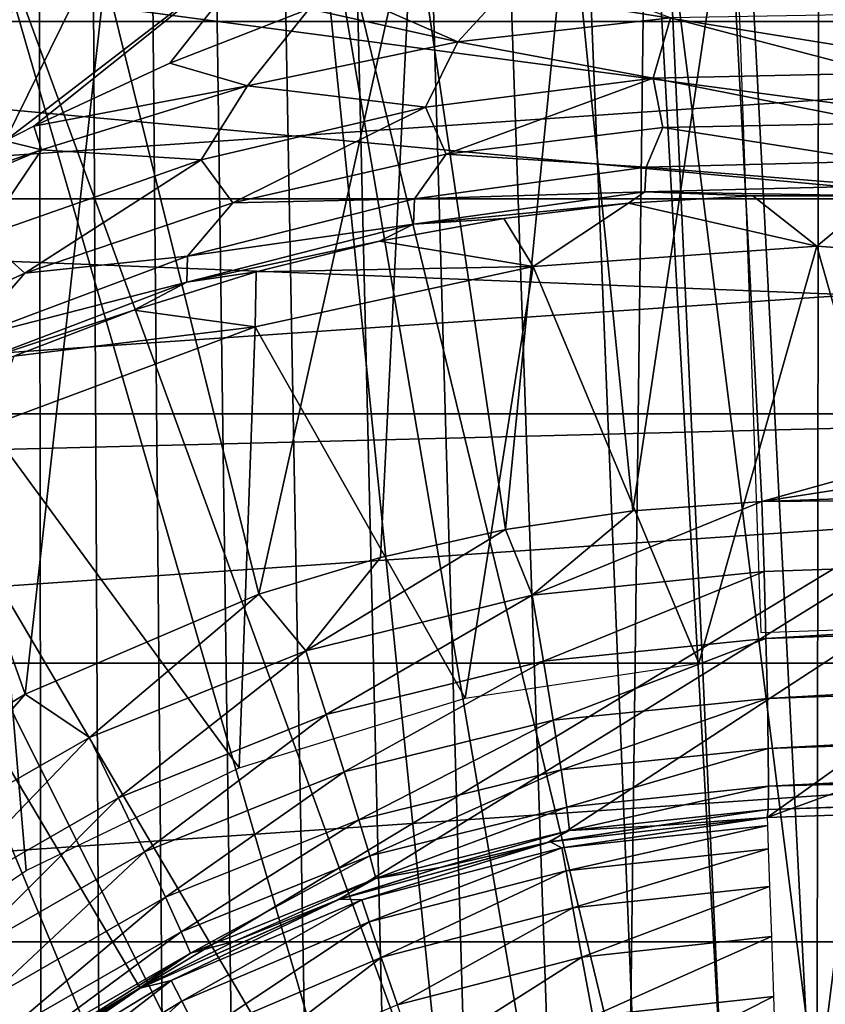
# Model space of a CAD drawing. Header units: millimetres. Extents: x -60 to 60, y -60 to 60.
# Tile 317 of 367: x 50.74 to 52.01, y 1.95 to 3.51. Entities that reach past the tile are written whole.
import ezdxf

# ---------------------------------------------------------------- set-up
doc = ezdxf.new("R2010")
doc.units = ezdxf.units.MM
doc.header["$LTSCALE"] = 81.481481
for name, color, linetype in [('142', 7, 'CONTINUOUS'), ('143', 7, 'CONTINUOUS'), ('191', 7, 'CONTINUOUS'), ('194', 7, 'CONTINUOUS'), ('209', 7, 'CONTINUOUS'), ('229', 7, 'CONTINUOUS'), ('230', 7, 'CONTINUOUS'), ('232', 7, 'CONTINUOUS'), ('236', 7, 'CONTINUOUS'), ('238', 7, 'CONTINUOUS'), ('239', 7, 'CONTINUOUS'), ('241', 7, 'CONTINUOUS'), ('242', 7, 'CONTINUOUS'), ('246', 7, 'CONTINUOUS'), ('3', 7, 'CONTINUOUS'), ('325', 7, 'CONTINUOUS'), ('331', 7, 'CONTINUOUS')]:
    doc.layers.add(name, color=color, linetype=linetype)

msp = doc.modelspace()

# ---------------------------------------------------------------- linework, layer by layer
at = {"layer": '142', "color": 7, "linetype": 'Continuous', "true_color": 0xf5f5f5}
for points in [[(52, 3.1522, 16.8), (51.5514, 3.1201, 16.8), (51.8132, 2.493, 16.8), (52, 3.1522, 16.8)], [(52.1868, 2.493, 16.8), (52, 3.1522, 16.8), (51.8132, 2.493, 16.8), (52.1868, 2.493, 16.8)], [(52.4486, 3.1201, 16.8), (52, 3.1522, 16.8), (52.1868, 2.493, 16.8), (52.4486, 3.1201, 16.8)], [(51.5514, 3.1201, 16.8), (51.1119, 3.0245, 16.8), (51.4437, 2.4373, 16.8), (51.5514, 3.1201, 16.8)], [(51.8132, 2.493, 16.8), (51.5514, 3.1201, 16.8), (51.4437, 2.4373, 16.8), (51.8132, 2.493, 16.8)], [(51.1119, 3.0245, 16.8), (50.6905, 2.8674, 16.8), (51.0866, 2.3272, 16.8), (51.1119, 3.0245, 16.8)], [(51.4437, 2.4373, 16.8), (51.1119, 3.0245, 16.8), (51.0866, 2.3272, 16.8), (51.4437, 2.4373, 16.8)], [(50.75, 2.1651, 16.8), (50.6905, 2.8674, 16.8), (50.4413, 1.9546, 16.8), (50.75, 2.1651, 16.8)], [(51.0866, 2.3272, 16.8), (50.6905, 2.8674, 16.8), (50.75, 2.1651, 16.8), (51.0866, 2.3272, 16.8)]]:
    msp.add_3dface(points, dxfattribs=at)
at = {"layer": '143', "color": 7, "linetype": 'Continuous', "true_color": 0xf5f5f5}
for points in [[(51.7021, 3.2198, 14.472), (52, 3.1522, 16.8), (51.8987, 3.2317, 14.4799), (51.7021, 3.2198, 14.472)], [(51.8987, 3.2317, 14.4799), (52, 3.1522, 16.8), (52.0962, 3.2317, 14.4826), (51.8987, 3.2317, 14.4799)], [(52, 3.1522, 16.8), (52.4486, 3.1201, 16.8), (52.0962, 3.2317, 14.4826), (52, 3.1522, 16.8)], [(51.5051, 3.1959, 14.4592), (51.5514, 3.1201, 16.8), (51.7021, 3.2198, 14.472), (51.5051, 3.1959, 14.4592)], [(51.5514, 3.1201, 16.8), (52, 3.1522, 16.8), (51.7021, 3.2198, 14.472), (51.5514, 3.1201, 16.8)], [(51.3086, 3.1598, 14.4415), (51.5514, 3.1201, 16.8), (51.5051, 3.1959, 14.4592), (51.3086, 3.1598, 14.4415)], [(51.1134, 3.1115, 14.4193), (51.5514, 3.1201, 16.8), (51.3086, 3.1598, 14.4415), (51.1134, 3.1115, 14.4193)], [(51.1119, 3.0245, 16.8), (51.5514, 3.1201, 16.8), (51.1134, 3.1115, 14.4193), (51.1119, 3.0245, 16.8)], [(50.9203, 3.0509, 14.3928), (51.1119, 3.0245, 16.8), (51.1134, 3.1115, 14.4193), (50.9203, 3.0509, 14.3928)], [(50.7301, 2.9779, 14.3621), (51.1119, 3.0245, 16.8), (50.9203, 3.0509, 14.3928), (50.7301, 2.9779, 14.3621)], [(50.6905, 2.8674, 16.8), (51.1119, 3.0245, 16.8), (50.7301, 2.9779, 14.3621), (50.6905, 2.8674, 16.8)]]:
    msp.add_3dface(points, dxfattribs=at)
at = {"layer": '191', "color": 7, "linetype": 'Continuous', "true_color": 0xf5f5f5}
for points in [[(50.4514, 3.3091, 13.8349), (50.7166, 3.3185, 13.9255), (50.895, 3.6806, 13.8349), (50.4514, 3.3091, 13.8349)], [(50.4514, 3.3091, 13.8349), (50.895, 3.6806, 13.8349), (50.5179, 3.573, 13.7128), (50.4514, 3.3091, 13.8349)], [(50.7166, 3.3185, 13.9255), (51.1318, 3.6379, 13.9255), (50.895, 3.6806, 13.8349), (50.7166, 3.3185, 13.9255)], [(50.7166, 3.3185, 13.9255), (50.7621, 3.3417, 13.9303), (51.1318, 3.6379, 13.9255), (50.7166, 3.3185, 13.9255)], [(50.7621, 3.3417, 13.9303), (50.9771, 3.4414, 13.9508), (51.1318, 3.6379, 13.9255), (50.7621, 3.3417, 13.9303)], [(50.9771, 3.4414, 13.9508), (51.1971, 3.5273, 13.9681), (51.1318, 3.6379, 13.9255), (50.9771, 3.4414, 13.9508)]]:
    msp.add_3dface(points, dxfattribs=at)
at = {"layer": '194', "color": 7, "linetype": 'Continuous', "true_color": 0xf5f5f5}
for points in [[(51.5429, 3.5958, 13.994), (51.2619, 3.5497, 13.9724), (51.4323, 3.4753, 14.0207), (51.5429, 3.5958, 13.994)], [(51.7685, 3.513, 14.0406), (51.5429, 3.5958, 13.994), (51.4323, 3.4753, 14.0207), (51.7685, 3.513, 14.0406)], [(51.2619, 3.5497, 13.9724), (51.1971, 3.5273, 13.9681), (51.4323, 3.4753, 14.0207), (51.2619, 3.5497, 13.9724)], [(51.1971, 3.5273, 13.9681), (50.9771, 3.4414, 13.9508), (51.0996, 3.4056, 13.989), (51.1971, 3.5273, 13.9681)], [(51.4323, 3.4753, 14.0207), (51.1971, 3.5273, 13.9681), (51.0996, 3.4056, 13.989), (51.4323, 3.4753, 14.0207)], [(52.102, 3.4253, 14.1046), (52.1047, 3.5187, 14.0474), (51.7685, 3.513, 14.0406), (52.102, 3.4253, 14.1046)], [(51.7685, 3.513, 14.0406), (51.4323, 3.4753, 14.0207), (51.7413, 3.4174, 14.0963), (51.7685, 3.513, 14.0406)], [(52.102, 3.4253, 14.1046), (51.7685, 3.513, 14.0406), (51.7413, 3.4174, 14.0963), (52.102, 3.4253, 14.1046)], [(51.4323, 3.4753, 14.0207), (51.0996, 3.4056, 13.989), (51.3814, 3.3718, 14.0725), (51.4323, 3.4753, 14.0207)], [(51.7413, 3.4174, 14.0963), (51.4323, 3.4753, 14.0207), (51.3814, 3.3718, 14.0725), (51.7413, 3.4174, 14.0963)], [(50.9771, 3.4414, 13.9508), (50.7621, 3.3417, 13.9303), (51.0996, 3.4056, 13.989), (50.9771, 3.4414, 13.9508)], [(52.0996, 3.3465, 14.1808), (52.102, 3.4253, 14.1046), (51.7413, 3.4174, 14.0963), (52.0996, 3.3465, 14.1808)], [(51.7413, 3.4174, 14.0963), (51.3814, 3.3718, 14.0725), (51.4139, 3.2975, 14.1505), (51.7413, 3.4174, 14.0963)], [(51.7563, 3.3394, 14.173), (51.7413, 3.4174, 14.0963), (51.4139, 3.2975, 14.1505), (51.7563, 3.3394, 14.173)], [(52.0996, 3.3465, 14.1808), (51.7413, 3.4174, 14.0963), (51.7563, 3.3394, 14.173), (52.0996, 3.3465, 14.1808)], [(51.0996, 3.4056, 13.989), (50.7621, 3.3417, 13.9303), (50.774, 3.3042, 13.9465), (51.0996, 3.4056, 13.989)], [(51.0996, 3.4056, 13.989), (50.774, 3.3042, 13.9465), (51.0267, 3.2885, 14.0346), (51.0996, 3.4056, 13.989)], [(51.3814, 3.3718, 14.0725), (51.0996, 3.4056, 13.989), (51.0267, 3.2885, 14.0346), (51.3814, 3.3718, 14.0725)], [(51.3814, 3.3718, 14.0725), (51.0267, 3.2885, 14.0346), (51.0763, 3.2206, 14.1148), (51.3814, 3.3718, 14.0725)], [(51.4139, 3.2975, 14.1505), (51.3814, 3.3718, 14.0725), (51.0763, 3.2206, 14.1148), (51.4139, 3.2975, 14.1505)], [(50.7621, 3.3417, 13.9303), (50.7166, 3.3185, 13.9255), (50.774, 3.3042, 13.9465), (50.7621, 3.3417, 13.9303)], [(51.7563, 3.3394, 14.173), (51.4139, 3.2975, 14.1505), (51.7299, 3.2769, 14.2631), (51.7563, 3.3394, 14.173)], [(52.0978, 3.2863, 14.2723), (51.7563, 3.3394, 14.173), (51.7299, 3.2769, 14.2631), (52.0978, 3.2863, 14.2723)], [(52.0978, 3.2863, 14.2723), (52.0996, 3.3465, 14.1808), (51.7563, 3.3394, 14.173), (52.0978, 3.2863, 14.2723)], [(50.7166, 3.3185, 13.9255), (50.5529, 3.2284, 13.9066), (50.774, 3.3042, 13.9465), (50.7166, 3.3185, 13.9255)], [(50.774, 3.3042, 13.9465), (50.4588, 3.1716, 13.8947), (50.6816, 3.168, 13.9844), (50.774, 3.3042, 13.9465)], [(50.5529, 3.2284, 13.9066), (50.4588, 3.1716, 13.8947), (50.774, 3.3042, 13.9465), (50.5529, 3.2284, 13.9066)], [(51.0267, 3.2885, 14.0346), (50.774, 3.3042, 13.9465), (50.6816, 3.168, 13.9844), (51.0267, 3.2885, 14.0346)], [(51.0267, 3.2885, 14.0346), (50.6816, 3.168, 13.9844), (50.7476, 3.1095, 14.0672), (51.0267, 3.2885, 14.0346)], [(51.0763, 3.2206, 14.1148), (51.0267, 3.2885, 14.0346), (50.7476, 3.1095, 14.0672), (51.0763, 3.2206, 14.1148)], [(51.4139, 3.2975, 14.1505), (51.0763, 3.2206, 14.1148), (51.3638, 3.2269, 14.2368), (51.4139, 3.2975, 14.1505)], [(51.7299, 3.2769, 14.2631), (51.4139, 3.2975, 14.1505), (51.3638, 3.2269, 14.2368), (51.7299, 3.2769, 14.2631)], [(52.0967, 3.2474, 14.3747), (52.0978, 3.2863, 14.2723), (51.7299, 3.2769, 14.2631), (52.0967, 3.2474, 14.3747)], [(51.7299, 3.2769, 14.2631), (51.3638, 3.2269, 14.2368), (51.7281, 3.2377, 14.3654), (51.7299, 3.2769, 14.2631)], [(52.0967, 3.2474, 14.3747), (51.7299, 3.2769, 14.2631), (51.7281, 3.2377, 14.3654), (52.0967, 3.2474, 14.3747)], [(51.7281, 3.2377, 14.3654), (51.3638, 3.2269, 14.2368), (51.362, 3.1868, 14.3388), (51.7281, 3.2377, 14.3654)], [(51.7021, 3.2198, 14.472), (51.7281, 3.2377, 14.3654), (51.362, 3.1868, 14.3388), (51.7021, 3.2198, 14.472)], [(51.7021, 3.2198, 14.472), (51.8987, 3.2317, 14.4799), (51.7281, 3.2377, 14.3654), (51.7021, 3.2198, 14.472)], [(52.0962, 3.2317, 14.4826), (52.0967, 3.2474, 14.3747), (51.7281, 3.2377, 14.3654), (52.0962, 3.2317, 14.4826)], [(51.8987, 3.2317, 14.4799), (52.0962, 3.2317, 14.4826), (51.7281, 3.2377, 14.3654), (51.8987, 3.2317, 14.4799)], [(51.3638, 3.2269, 14.2368), (51.0047, 3.1363, 14.1952), (51.362, 3.1868, 14.3388), (51.3638, 3.2269, 14.2368)], [(51.3638, 3.2269, 14.2368), (51.0763, 3.2206, 14.1148), (51.0047, 3.1363, 14.1952), (51.3638, 3.2269, 14.2368)], [(51.0763, 3.2206, 14.1148), (50.7476, 3.1095, 14.0672), (51.0047, 3.1363, 14.1952), (51.0763, 3.2206, 14.1148)], [(51.5051, 3.1959, 14.4592), (51.7021, 3.2198, 14.472), (51.362, 3.1868, 14.3388), (51.5051, 3.1959, 14.4592)], [(51.3086, 3.1598, 14.4415), (51.5051, 3.1959, 14.4592), (51.362, 3.1868, 14.3388), (51.3086, 3.1598, 14.4415)], [(51.362, 3.1868, 14.3388), (51.0047, 3.1363, 14.1952), (51.0036, 3.0951, 14.2968), (51.362, 3.1868, 14.3388)], [(51.3086, 3.1598, 14.4415), (51.362, 3.1868, 14.3388), (51.0036, 3.0951, 14.2968), (51.3086, 3.1598, 14.4415)], [(50.7476, 3.1095, 14.0672), (50.6816, 3.168, 13.9844), (50.4315, 2.9651, 14.0094), (50.7476, 3.1095, 14.0672)], [(51.1134, 3.1115, 14.4193), (51.3086, 3.1598, 14.4415), (51.0036, 3.0951, 14.2968), (51.1134, 3.1115, 14.4193)], [(51.0047, 3.1363, 14.1952), (50.6575, 3.0063, 14.1402), (51.0036, 3.0951, 14.2968), (51.0047, 3.1363, 14.1952)], [(51.0047, 3.1363, 14.1952), (50.7476, 3.1095, 14.0672), (50.6575, 3.0063, 14.1402), (51.0047, 3.1363, 14.1952)], [(50.7476, 3.1095, 14.0672), (50.4315, 2.9651, 14.0094), (50.6575, 3.0063, 14.1402), (50.7476, 3.1095, 14.0672)], [(50.9203, 3.0509, 14.3928), (51.1134, 3.1115, 14.4193), (51.0036, 3.0951, 14.2968), (50.9203, 3.0509, 14.3928)], [(51.0036, 3.0951, 14.2968), (50.6575, 3.0063, 14.1402), (50.6579, 2.9638, 14.2412), (51.0036, 3.0951, 14.2968)], [(50.9203, 3.0509, 14.3928), (51.0036, 3.0951, 14.2968), (50.6579, 2.9638, 14.2412), (50.9203, 3.0509, 14.3928)], [(50.7301, 2.9779, 14.3621), (50.9203, 3.0509, 14.3928), (50.6579, 2.9638, 14.2412), (50.7301, 2.9779, 14.3621)]]:
    msp.add_3dface(points, dxfattribs=at)
at = {"layer": '209', "color": 151, "linetype": 'Continuous', "true_color": 0x7dbfed}
for points in [[(49.3203, 28.4747, 28.5), (50.6894, 0.9177, 28.5), (50.7429, 25.8545, 28.5), (49.3203, 28.4747, 28.5)], [(49.3203, -28.4747, 28.5), (50.7429, -25.8545, 28.5), (49.3203, 28.4747, 28.5), (49.3203, -28.4747, 28.5)], [(50.7429, -25.8545, 28.5), (50.4, 0, 28.5), (49.3203, 28.4747, 28.5), (50.7429, -25.8545, 28.5)], [(50.6894, 0.9177, 28.5), (50.7743, 1.0285, 28.5), (50.7429, 25.8545, 28.5), (50.6894, 0.9177, 28.5)], [(51.0823, 1.3106, 28.5), (51.2, 1.3856, 28.5), (50.7429, 25.8545, 28.5), (51.0823, 1.3106, 28.5)], [(51.2, 1.3856, 28.5), (51.3238, 1.4501, 28.5), (50.7429, 25.8545, 28.5), (51.2, 1.3856, 28.5)], [(51.3238, 1.4501, 28.5), (51.4528, 1.5035, 28.5), (50.7429, 25.8545, 28.5), (51.3238, 1.4501, 28.5)], [(51.4528, 1.5035, 28.5), (51.5859, 1.5455, 28.5), (50.7429, 25.8545, 28.5), (51.4528, 1.5035, 28.5)], [(51.5859, 1.5455, 28.5), (51.7222, 1.5757, 28.5), (50.7429, 25.8545, 28.5), (51.5859, 1.5455, 28.5)], [(51.7222, 1.5757, 28.5), (51.8606, 1.5939, 28.5), (50.7429, 25.8545, 28.5), (51.7222, 1.5757, 28.5)], [(50.7429, 25.8545, 28.5), (52, 1.6, 28.5), (52.0266, 23.1633, 28.5), (50.7429, 25.8545, 28.5)], [(51.8606, 1.5939, 28.5), (52, 1.6, 28.5), (50.7429, 25.8545, 28.5), (51.8606, 1.5939, 28.5)], [(50.9715, 1.2257, 28.5), (51.0823, 1.3106, 28.5), (50.7429, 25.8545, 28.5), (50.9715, 1.2257, 28.5)], [(50.7743, 1.0285, 28.5), (50.8686, 1.1314, 28.5), (50.7429, 25.8545, 28.5), (50.7743, 1.0285, 28.5)], [(50.8686, 1.1314, 28.5), (50.9715, 1.2257, 28.5), (50.7429, 25.8545, 28.5), (50.8686, 1.1314, 28.5)], [(52, 1.6, 28.5), (52.1394, 1.5939, 28.5), (52.0266, 23.1633, 28.5), (52, 1.6, 28.5)]]:
    msp.add_3dface(points, dxfattribs=at)
at = {"layer": '229', "color": 151, "linetype": 'Continuous', "true_color": 0x7dbfed}
for points in [[(49.5, 4.3858, 17.3), (54.9088, 4.3858, 17.3), (50.9298, 1.9792, 17.3), (49.5, 4.3858, 17.3)], [(50.6397, 1.7922, 17.3), (49.5, 4.3858, 17.3), (50.9298, 1.9792, 17.3), (50.6397, 1.7922, 17.3)], [(50.9298, 1.9792, 17.3), (54.9088, 4.3858, 17.3), (51.2452, 2.1196, 17.3), (50.9298, 1.9792, 17.3)], [(51.2452, 2.1196, 17.3), (54.9088, 4.3858, 17.3), (51.5784, 2.2101, 17.3), (51.2452, 2.1196, 17.3)], [(51.5784, 2.2101, 17.3), (54.9088, 4.3858, 17.3), (51.9215, 2.2486, 17.3), (51.5784, 2.2101, 17.3)], [(51.9215, 2.2486, 17.3), (54.9088, 4.3858, 17.3), (54.9808, 3.3649, 17.3), (51.9215, 2.2486, 17.3)], [(55.0332, 2.3573, 17.3), (51.9215, 2.2486, 17.3), (54.9808, 3.3649, 17.3), (55.0332, 2.3573, 17.3)]]:
    msp.add_3dface(points, dxfattribs=at)
at = {"layer": '230', "color": 151, "linetype": 'Continuous', "true_color": 0x7dbfed}
for points in [[(56.1265, 2.3955, 23.6744), (56.1496, 2.3963, 25), (51.9215, 2.2486, 23.601), (56.1265, 2.3955, 23.6744)], [(51.9215, 2.2486, 23.601), (56.1496, 2.3963, 25), (51.9215, 2.2486, 25), (51.9215, 2.2486, 23.601)], [(51.9215, 2.2486, 18.9358), (51.9215, 2.2486, 17.3), (56.0438, 2.3926, 18.9358), (51.9215, 2.2486, 18.9358)], [(56.0438, 2.3926, 18.9358), (51.9215, 2.2486, 17.3), (56.0324, 2.3922, 18.2825), (56.0438, 2.3926, 18.9358)], [(56.0324, 2.3922, 18.2825), (51.9215, 2.2486, 17.3), (56.0103, 2.3914, 18.09), (56.0324, 2.3922, 18.2825)], [(56.0103, 2.3914, 18.09), (51.9215, 2.2486, 17.3), (55.9515, 2.3894, 17.9053), (56.0103, 2.3914, 18.09)], [(55.9515, 2.3894, 17.9053), (51.9215, 2.2486, 17.3), (55.8581, 2.3861, 17.7354), (55.9515, 2.3894, 17.9053)], [(55.8581, 2.3861, 17.7354), (51.9215, 2.2486, 17.3), (55.7337, 2.3818, 17.5868), (55.8581, 2.3861, 17.7354)], [(55.7337, 2.3818, 17.5868), (51.9215, 2.2486, 17.3), (55.583, 2.3765, 17.4649), (55.7337, 2.3818, 17.5868)], [(55.583, 2.3765, 17.4649), (51.9215, 2.2486, 17.3), (55.4116, 2.3705, 17.3744), (55.583, 2.3765, 17.4649)], [(55.4116, 2.3705, 17.3744), (51.9215, 2.2486, 17.3), (55.226, 2.364, 17.3188), (55.4116, 2.3705, 17.3744)], [(51.9215, 2.2486, 17.3), (55.0332, 2.3573, 17.3), (55.226, 2.364, 17.3188), (51.9215, 2.2486, 17.3)]]:
    msp.add_3dface(points, dxfattribs=at)
at = {"layer": '232', "color": 151, "linetype": 'Continuous', "true_color": 0x7dbfed}
for points in [[(51.5784, 2.2101, 17.3), (51.9215, 2.2486, 17.3), (51.5784, 2.2101, 18.9358), (51.5784, 2.2101, 17.3)], [(51.9215, 2.2486, 17.3), (51.9215, 2.2486, 18.9358), (51.5784, 2.2101, 18.9358), (51.9215, 2.2486, 17.3)], [(51.9215, 2.2486, 23.601), (51.9215, 2.2486, 25), (51.5784, 2.2101, 25), (51.9215, 2.2486, 23.601)], [(51.7466, 2.2357, 23.5973), (51.9215, 2.2486, 23.601), (51.5784, 2.2101, 25), (51.7466, 2.2357, 23.5973)], [(51.5736, 2.2092, 23.5936), (51.7466, 2.2357, 23.5973), (51.5784, 2.2101, 25), (51.5736, 2.2092, 23.5936)], [(51.2452, 2.1196, 25), (51.5736, 2.2092, 23.5936), (51.5784, 2.2101, 25), (51.2452, 2.1196, 25)], [(51.2452, 2.1196, 17.3), (51.5784, 2.2101, 17.3), (51.2452, 2.1196, 18.9358), (51.2452, 2.1196, 17.3)], [(51.2452, 2.1196, 18.9358), (51.5784, 2.2101, 17.3), (51.5784, 2.2101, 18.9358), (51.2452, 2.1196, 18.9358)], [(51.4044, 2.1697, 23.59), (51.5736, 2.2092, 23.5936), (51.2452, 2.1196, 25), (51.4044, 2.1697, 23.59)], [(51.2398, 2.1177, 23.5864), (51.4044, 2.1697, 23.59), (51.2452, 2.1196, 25), (51.2398, 2.1177, 23.5864)], [(50.9298, 1.9792, 25), (51.2398, 2.1177, 23.5864), (51.2452, 2.1196, 25), (50.9298, 1.9792, 25)], [(50.9298, 1.9792, 17.3), (51.2452, 2.1196, 17.3), (50.9298, 1.9792, 18.9358), (50.9298, 1.9792, 17.3)], [(50.9298, 1.9792, 18.9358), (51.2452, 2.1196, 17.3), (51.2452, 2.1196, 18.9358), (50.9298, 1.9792, 18.9358)], [(51.0796, 2.0531, 23.583), (51.2398, 2.1177, 23.5864), (50.9298, 1.9792, 25), (51.0796, 2.0531, 23.583)], [(50.925, 1.9766, 23.5797), (51.0796, 2.0531, 23.583), (50.9298, 1.9792, 25), (50.925, 1.9766, 23.5797)], [(50.6397, 1.7922, 25), (50.925, 1.9766, 23.5797), (50.9298, 1.9792, 25), (50.6397, 1.7922, 25)], [(50.6397, 1.7922, 18.9358), (50.9298, 1.9792, 17.3), (50.9298, 1.9792, 18.9358), (50.6397, 1.7922, 18.9358)], [(50.6397, 1.7922, 17.3), (50.9298, 1.9792, 17.3), (50.6397, 1.7922, 18.9358), (50.6397, 1.7922, 17.3)], [(50.7768, 1.8884, 23.5766), (50.925, 1.9766, 23.5797), (50.6397, 1.7922, 25), (50.7768, 1.8884, 23.5766)]]:
    msp.add_3dface(points, dxfattribs=at)
at = {"layer": '236', "color": 151, "linetype": 'Continuous', "true_color": 0x7dbfed}
for points in [[(56.0337, 3.8935, 23.173), (51.9128, 2.7483, 23.1011), (51.8604, 3.7477, 23.1002), (56.0337, 3.8935, 23.173)], [(56.0662, 3.394, 23.1736), (51.9128, 2.7483, 23.1011), (56.0337, 3.8935, 23.173), (56.0662, 3.394, 23.1736)], [(51.6086, 3.7304, 23.0958), (51.8604, 3.7477, 23.1002), (51.7092, 2.7336, 23.0975), (51.6086, 3.7304, 23.0958)], [(51.8604, 3.7477, 23.1002), (51.9128, 2.7483, 23.1011), (51.7092, 2.7336, 23.0975), (51.8604, 3.7477, 23.1002)], [(51.3609, 3.6966, 23.0914), (51.6086, 3.7304, 23.0958), (51.5076, 2.7039, 23.094), (51.3609, 3.6966, 23.0914)], [(51.5076, 2.7039, 23.094), (51.6086, 3.7304, 23.0958), (51.7092, 2.7336, 23.0975), (51.5076, 2.7039, 23.094)], [(50.8748, 3.5799, 23.0829), (51.3609, 3.6966, 23.0914), (51.1176, 2.6016, 23.0872), (50.8748, 3.5799, 23.0829)], [(51.1176, 2.6016, 23.0872), (51.3609, 3.6966, 23.0914), (51.31, 2.6598, 23.0905), (51.1176, 2.6016, 23.0872)], [(51.31, 2.6598, 23.0905), (51.3609, 3.6966, 23.0914), (51.5076, 2.7039, 23.094), (51.31, 2.6598, 23.0905)], [(50.4086, 3.3997, 23.0748), (50.8748, 3.5799, 23.0829), (50.7481, 2.444, 23.0807), (50.4086, 3.3997, 23.0748)], [(50.7481, 2.444, 23.0807), (50.8748, 3.5799, 23.0829), (51.1176, 2.6016, 23.0872), (50.7481, 2.444, 23.0807)], [(50.4058, 2.2345, 23.0748), (50.4086, 3.3997, 23.0748), (50.7481, 2.444, 23.0807), (50.4058, 2.2345, 23.0748)], [(56.0942, 2.8943, 23.1741), (51.9128, 2.7483, 23.1011), (56.0662, 3.394, 23.1736), (56.0942, 2.8943, 23.1741)]]:
    msp.add_3dface(points, dxfattribs=at)
at = {"layer": '238', "color": 151, "linetype": 'Continuous', "true_color": 0x7dbfed}
for points in [[(56.0429, 2.6856, 19.6429), (55.9737, 4.2448, 21.2036), (51.8568, 4.1011, 21.2036), (56.0429, 2.6856, 19.6429)], [(51.9113, 2.5413, 19.6429), (56.0429, 2.6856, 19.6429), (51.8568, 4.1011, 21.2036), (51.9113, 2.5413, 19.6429)]]:
    msp.add_3dface(points, dxfattribs=at)
at = {"layer": '239', "color": 151, "linetype": 'Continuous', "true_color": 0x7dbfed}
msp.add_3dface([(50.8748, 3.5799, 23.0829), (50.4086, 3.3997, 23.0748), (50.4211, 3.5274, 23.0625), (50.8748, 3.5799, 23.0829)], dxfattribs=at)
at = {"layer": '241', "color": 151, "linetype": 'Continuous', "true_color": 0x7dbfed}
for points in [[(51.9128, 2.7483, 23.1011), (51.9164, 2.6377, 23.1135), (51.55, 2.6004, 23.1069), (51.9128, 2.7483, 23.1011)], [(51.7092, 2.7336, 23.0975), (51.9128, 2.7483, 23.1011), (51.55, 2.6004, 23.1069), (51.7092, 2.7336, 23.0975)], [(51.5076, 2.7039, 23.094), (51.7092, 2.7336, 23.0975), (51.55, 2.6004, 23.1069), (51.5076, 2.7039, 23.094)], [(51.5076, 2.7039, 23.094), (51.55, 2.6004, 23.1069), (51.1922, 2.5124, 23.1004), (51.5076, 2.7039, 23.094)], [(51.31, 2.6598, 23.0905), (51.5076, 2.7039, 23.094), (51.1922, 2.5124, 23.1004), (51.31, 2.6598, 23.0905)], [(51.1176, 2.6016, 23.0872), (51.31, 2.6598, 23.0905), (51.1922, 2.5124, 23.1004), (51.1176, 2.6016, 23.0872)], [(51.9164, 2.6377, 23.1135), (51.5678, 2.4961, 23.1438), (51.55, 2.6004, 23.1069), (51.9164, 2.6377, 23.1135)], [(51.9194, 2.532, 23.1505), (51.5678, 2.4961, 23.1438), (51.9164, 2.6377, 23.1135), (51.9194, 2.532, 23.1505)], [(50.7481, 2.444, 23.0807), (51.1176, 2.6016, 23.0872), (50.8501, 2.3753, 23.0942), (50.7481, 2.444, 23.0807)], [(51.1176, 2.6016, 23.0872), (51.1922, 2.5124, 23.1004), (50.8501, 2.3753, 23.0942), (51.1176, 2.6016, 23.0872)], [(51.55, 2.6004, 23.1069), (51.2243, 2.4116, 23.1373), (51.1922, 2.5124, 23.1004), (51.55, 2.6004, 23.1069)], [(51.5678, 2.4961, 23.1438), (51.2243, 2.4116, 23.1373), (51.55, 2.6004, 23.1069), (51.5678, 2.4961, 23.1438)], [(51.9194, 2.532, 23.1505), (51.5832, 2.4025, 23.2034), (51.5678, 2.4961, 23.1438), (51.9194, 2.532, 23.1505)], [(51.9217, 2.4371, 23.21), (51.5832, 2.4025, 23.2034), (51.9194, 2.532, 23.1505), (51.9217, 2.4371, 23.21)], [(51.1922, 2.5124, 23.1004), (50.8959, 2.28, 23.1311), (50.8501, 2.3753, 23.0942), (51.1922, 2.5124, 23.1004)], [(51.2243, 2.4116, 23.1373), (50.8959, 2.28, 23.1311), (51.1922, 2.5124, 23.1004), (51.2243, 2.4116, 23.1373)], [(51.5678, 2.4961, 23.1438), (51.2527, 2.3211, 23.1969), (51.2243, 2.4116, 23.1373), (51.5678, 2.4961, 23.1438)], [(51.5832, 2.4025, 23.2034), (51.2527, 2.3211, 23.1969), (51.5678, 2.4961, 23.1438), (51.5832, 2.4025, 23.2034)], [(50.4058, 2.2345, 23.0748), (50.7481, 2.444, 23.0807), (50.5302, 2.1919, 23.0883), (50.4058, 2.2345, 23.0748)], [(50.7481, 2.444, 23.0807), (50.8501, 2.3753, 23.0942), (50.5302, 2.1919, 23.0883), (50.7481, 2.444, 23.0807)], [(51.9217, 2.4371, 23.21), (51.5956, 2.3242, 23.2826), (51.5832, 2.4025, 23.2034), (51.9217, 2.4371, 23.21)], [(51.9231, 2.3579, 23.2892), (51.5956, 2.3242, 23.2826), (51.9217, 2.4371, 23.21), (51.9231, 2.3579, 23.2892)], [(51.2243, 2.4116, 23.1373), (50.9367, 2.1943, 23.1907), (50.8959, 2.28, 23.1311), (51.2243, 2.4116, 23.1373)], [(51.2527, 2.3211, 23.1969), (50.9367, 2.1943, 23.1907), (51.2243, 2.4116, 23.1373), (51.2527, 2.3211, 23.1969)], [(51.5832, 2.4025, 23.2034), (51.276, 2.2453, 23.2761), (51.2527, 2.3211, 23.1969), (51.5832, 2.4025, 23.2034)], [(51.5956, 2.3242, 23.2826), (51.276, 2.2453, 23.2761), (51.5832, 2.4025, 23.2034), (51.5956, 2.3242, 23.2826)], [(50.8501, 2.3753, 23.0942), (50.5889, 2.1039, 23.1253), (50.5302, 2.1919, 23.0883), (50.8501, 2.3753, 23.0942)], [(50.8959, 2.28, 23.1311), (50.5889, 2.1039, 23.1253), (50.8501, 2.3753, 23.0942), (50.8959, 2.28, 23.1311)], [(51.9231, 2.3579, 23.2892), (51.6044, 2.2652, 23.3774), (51.5956, 2.3242, 23.2826), (51.9231, 2.3579, 23.2892)], [(51.9235, 2.2983, 23.3841), (51.6044, 2.2652, 23.3774), (51.9231, 2.3579, 23.2892), (51.9235, 2.2983, 23.3841)], [(51.2527, 2.3211, 23.1969), (50.9703, 2.1226, 23.2698), (50.9367, 2.1943, 23.1907), (51.2527, 2.3211, 23.1969)], [(51.276, 2.2453, 23.2761), (50.9703, 2.1226, 23.2698), (51.2527, 2.3211, 23.1969), (51.276, 2.2453, 23.2761)], [(51.5956, 2.3242, 23.2826), (51.2929, 2.1881, 23.3709), (51.276, 2.2453, 23.2761), (51.5956, 2.3242, 23.2826)], [(51.6044, 2.2652, 23.3774), (51.2929, 2.1881, 23.3709), (51.5956, 2.3242, 23.2826), (51.6044, 2.2652, 23.3774)], [(51.9235, 2.2983, 23.3841), (51.609, 2.2285, 23.4831), (51.6044, 2.2652, 23.3774), (51.9235, 2.2983, 23.3841)], [(51.923, 2.2612, 23.4898), (51.609, 2.2285, 23.4831), (51.9235, 2.2983, 23.3841), (51.923, 2.2612, 23.4898)], [(50.8959, 2.28, 23.1311), (50.6412, 2.0247, 23.1848), (50.5889, 2.1039, 23.1253), (50.8959, 2.28, 23.1311)], [(50.9367, 2.1943, 23.1907), (50.6412, 2.0247, 23.1848), (50.8959, 2.28, 23.1311), (50.9367, 2.1943, 23.1907)], [(51.6044, 2.2652, 23.3774), (51.3026, 2.1524, 23.4766), (51.2929, 2.1881, 23.3709), (51.6044, 2.2652, 23.3774)], [(51.609, 2.2285, 23.4831), (51.3026, 2.1524, 23.4766), (51.6044, 2.2652, 23.3774), (51.609, 2.2285, 23.4831)], [(51.923, 2.2612, 23.4898), (51.7466, 2.2357, 23.5973), (51.609, 2.2285, 23.4831), (51.923, 2.2612, 23.4898)], [(51.9215, 2.2486, 23.601), (51.7466, 2.2357, 23.5973), (51.923, 2.2612, 23.4898), (51.9215, 2.2486, 23.601)], [(51.276, 2.2453, 23.2761), (50.9951, 2.0683, 23.3647), (50.9703, 2.1226, 23.2698), (51.276, 2.2453, 23.2761)], [(51.2929, 2.1881, 23.3709), (50.9951, 2.0683, 23.3647), (51.276, 2.2453, 23.2761), (51.2929, 2.1881, 23.3709)], [(51.609, 2.2285, 23.4831), (51.4044, 2.1697, 23.59), (51.3026, 2.1524, 23.4766), (51.609, 2.2285, 23.4831)], [(51.5736, 2.2092, 23.5936), (51.4044, 2.1697, 23.59), (51.609, 2.2285, 23.4831), (51.5736, 2.2092, 23.5936)], [(51.7466, 2.2357, 23.5973), (51.5736, 2.2092, 23.5936), (51.609, 2.2285, 23.4831), (51.7466, 2.2357, 23.5973)], [(50.9367, 2.1943, 23.1907), (50.6846, 1.9584, 23.264), (50.6412, 2.0247, 23.1848), (50.9367, 2.1943, 23.1907)], [(50.9703, 2.1226, 23.2698), (50.6846, 1.9584, 23.264), (50.9367, 2.1943, 23.1907), (50.9703, 2.1226, 23.2698)], [(51.2929, 2.1881, 23.3709), (51.0098, 2.0343, 23.4704), (50.9951, 2.0683, 23.3647), (51.2929, 2.1881, 23.3709)], [(51.3026, 2.1524, 23.4766), (51.0098, 2.0343, 23.4704), (51.2929, 2.1881, 23.3709), (51.3026, 2.1524, 23.4766)], [(51.4044, 2.1697, 23.59), (51.2398, 2.1177, 23.5864), (51.3026, 2.1524, 23.4766), (51.4044, 2.1697, 23.59)], [(51.3026, 2.1524, 23.4766), (51.0796, 2.0531, 23.583), (51.0098, 2.0343, 23.4704), (51.3026, 2.1524, 23.4766)], [(51.2398, 2.1177, 23.5864), (51.0796, 2.0531, 23.583), (51.3026, 2.1524, 23.4766), (51.2398, 2.1177, 23.5864)], [(50.9703, 2.1226, 23.2698), (50.7168, 1.9082, 23.3589), (50.6846, 1.9584, 23.264), (50.9703, 2.1226, 23.2698)], [(50.9951, 2.0683, 23.3647), (50.7168, 1.9082, 23.3589), (50.9703, 2.1226, 23.2698), (50.9951, 2.0683, 23.3647)], [(50.9951, 2.0683, 23.3647), (50.7362, 1.8767, 23.4646), (50.7168, 1.9082, 23.3589), (50.9951, 2.0683, 23.3647)], [(51.0098, 2.0343, 23.4704), (50.7362, 1.8767, 23.4646), (50.9951, 2.0683, 23.3647), (51.0098, 2.0343, 23.4704)], [(51.0796, 2.0531, 23.583), (50.925, 1.9766, 23.5797), (51.0098, 2.0343, 23.4704), (51.0796, 2.0531, 23.583)], [(51.0098, 2.0343, 23.4704), (50.7768, 1.8884, 23.5766), (50.7362, 1.8767, 23.4646), (51.0098, 2.0343, 23.4704)], [(50.925, 1.9766, 23.5797), (50.7768, 1.8884, 23.5766), (51.0098, 2.0343, 23.4704), (50.925, 1.9766, 23.5797)]]:
    msp.add_3dface(points, dxfattribs=at)
at = {"layer": '242', "color": 151, "linetype": 'Continuous', "true_color": 0x7dbfed}
for points in [[(51.9128, 2.7483, 23.1011), (56.0942, 2.8943, 23.1741), (56.1001, 2.7833, 23.1867), (51.9128, 2.7483, 23.1011)], [(51.9164, 2.6377, 23.1135), (51.9128, 2.7483, 23.1011), (56.1001, 2.7833, 23.1867), (51.9164, 2.6377, 23.1135)], [(51.9194, 2.532, 23.1505), (51.9164, 2.6377, 23.1135), (56.1001, 2.7833, 23.1867), (51.9194, 2.532, 23.1505)], [(56.1059, 2.6778, 23.2237), (51.9194, 2.532, 23.1505), (56.1001, 2.7833, 23.1867), (56.1059, 2.6778, 23.2237)], [(51.9217, 2.4371, 23.21), (51.9194, 2.532, 23.1505), (56.1059, 2.6778, 23.2237), (51.9217, 2.4371, 23.21)], [(56.1113, 2.5832, 23.2833), (51.9217, 2.4371, 23.21), (56.1059, 2.6778, 23.2237), (56.1113, 2.5832, 23.2833)], [(51.9231, 2.3579, 23.2892), (51.9217, 2.4371, 23.21), (56.1113, 2.5832, 23.2833), (51.9231, 2.3579, 23.2892)], [(56.1163, 2.5042, 23.3625), (51.9231, 2.3579, 23.2892), (56.1113, 2.5832, 23.2833), (56.1163, 2.5042, 23.3625)], [(51.9235, 2.2983, 23.3841), (51.9231, 2.3579, 23.2892), (56.1163, 2.5042, 23.3625), (51.9235, 2.2983, 23.3841)], [(56.1206, 2.4448, 23.4574), (51.9235, 2.2983, 23.3841), (56.1163, 2.5042, 23.3625), (56.1206, 2.4448, 23.4574)], [(56.124, 2.4079, 23.5631), (51.9235, 2.2983, 23.3841), (56.1206, 2.4448, 23.4574), (56.124, 2.4079, 23.5631)], [(56.1265, 2.3955, 23.6744), (51.923, 2.2612, 23.4898), (56.124, 2.4079, 23.5631), (56.1265, 2.3955, 23.6744)], [(51.923, 2.2612, 23.4898), (51.9235, 2.2983, 23.3841), (56.124, 2.4079, 23.5631), (51.923, 2.2612, 23.4898)], [(56.1265, 2.3955, 23.6744), (51.9215, 2.2486, 23.601), (51.923, 2.2612, 23.4898), (56.1265, 2.3955, 23.6744)]]:
    msp.add_3dface(points, dxfattribs=at)
at = {"layer": '246', "color": 151, "linetype": 'Continuous', "true_color": 0x7dbfed}
for points in [[(51.5784, 2.2101, 25), (51.9215, 2.2486, 25), (51.5968, 2.201, 25.1107), (51.5784, 2.2101, 25)], [(51.9215, 2.2486, 25), (51.9219, 2.2362, 25.1107), (51.5968, 2.201, 25.1107), (51.9215, 2.2486, 25)], [(51.9219, 2.2362, 25.1107), (51.6035, 2.1647, 25.2165), (51.5968, 2.201, 25.1107), (51.9219, 2.2362, 25.1107)], [(51.9232, 2.1993, 25.2165), (51.6035, 2.1647, 25.2165), (51.9219, 2.2362, 25.1107), (51.9232, 2.1993, 25.2165)], [(51.2452, 2.1196, 25), (51.5784, 2.2101, 25), (51.2803, 2.1187, 25.1107), (51.2452, 2.1196, 25)], [(51.5784, 2.2101, 25), (51.5968, 2.201, 25.1107), (51.2803, 2.1187, 25.1107), (51.5784, 2.2101, 25)], [(51.5968, 2.201, 25.1107), (51.2922, 2.0837, 25.2165), (51.2803, 2.1187, 25.1107), (51.5968, 2.201, 25.1107)], [(51.6035, 2.1647, 25.2165), (51.2922, 2.0837, 25.2165), (51.5968, 2.201, 25.1107), (51.6035, 2.1647, 25.2165)], [(51.9232, 2.1993, 25.2165), (51.6142, 2.1061, 25.3115), (51.6035, 2.1647, 25.2165), (51.9232, 2.1993, 25.2165)], [(51.9253, 2.1398, 25.3115), (51.6142, 2.1061, 25.3115), (51.9232, 2.1993, 25.2165), (51.9253, 2.1398, 25.3115)], [(51.6035, 2.1647, 25.2165), (51.3113, 2.0274, 25.3115), (51.2922, 2.0837, 25.2165), (51.6035, 2.1647, 25.2165)], [(51.6142, 2.1061, 25.3115), (51.3113, 2.0274, 25.3115), (51.6035, 2.1647, 25.2165), (51.6142, 2.1061, 25.3115)], [(51.9253, 2.1398, 25.3115), (51.6285, 2.0282, 25.3908), (51.6142, 2.1061, 25.3115), (51.9253, 2.1398, 25.3115)], [(51.928, 2.0607, 25.3908), (51.6285, 2.0282, 25.3908), (51.9253, 2.1398, 25.3115), (51.928, 2.0607, 25.3908)], [(50.9298, 1.9792, 25), (51.2452, 2.1196, 25), (50.9792, 1.9912, 25.1107), (50.9298, 1.9792, 25)], [(51.2452, 2.1196, 25), (51.2803, 2.1187, 25.1107), (50.9792, 1.9912, 25.1107), (51.2452, 2.1196, 25)], [(51.2803, 2.1187, 25.1107), (50.996, 1.9583, 25.2165), (50.9792, 1.9912, 25.1107), (51.2803, 2.1187, 25.1107)], [(51.2922, 2.0837, 25.2165), (50.996, 1.9583, 25.2165), (51.2803, 2.1187, 25.1107), (51.2922, 2.0837, 25.2165)], [(51.6142, 2.1061, 25.3115), (51.3368, 1.9524, 25.3908), (51.3113, 2.0274, 25.3115), (51.6142, 2.1061, 25.3115)], [(51.6285, 2.0282, 25.3908), (51.3368, 1.9524, 25.3908), (51.6142, 2.1061, 25.3115), (51.6285, 2.0282, 25.3908)], [(51.2922, 2.0837, 25.2165), (51.0232, 1.9053, 25.3115), (50.996, 1.9583, 25.2165), (51.2922, 2.0837, 25.2165)], [(51.3113, 2.0274, 25.3115), (51.0232, 1.9053, 25.3115), (51.2922, 2.0837, 25.2165), (51.3113, 2.0274, 25.3115)], [(51.928, 2.0607, 25.3908), (51.6456, 1.9348, 25.4504), (51.6285, 2.0282, 25.3908), (51.928, 2.0607, 25.3908)], [(51.9314, 1.9658, 25.4504), (51.6456, 1.9348, 25.4504), (51.928, 2.0607, 25.3908), (51.9314, 1.9658, 25.4504)], [(51.3113, 2.0274, 25.3115), (51.0593, 1.8348, 25.3908), (51.0232, 1.9053, 25.3115), (51.3113, 2.0274, 25.3115)], [(51.3368, 1.9524, 25.3908), (51.0593, 1.8348, 25.3908), (51.3113, 2.0274, 25.3115), (51.3368, 1.9524, 25.3908)], [(51.6285, 2.0282, 25.3908), (51.3673, 1.8625, 25.4504), (51.3368, 1.9524, 25.3908), (51.6285, 2.0282, 25.3908)], [(51.6456, 1.9348, 25.4504), (51.3673, 1.8625, 25.4504), (51.6285, 2.0282, 25.3908), (51.6456, 1.9348, 25.4504)], [(50.6397, 1.7922, 25), (50.9298, 1.9792, 25), (50.6999, 1.8211, 25.1107), (50.6397, 1.7922, 25)], [(50.9298, 1.9792, 25), (50.9792, 1.9912, 25.1107), (50.6999, 1.8211, 25.1107), (50.9298, 1.9792, 25)], [(50.9792, 1.9912, 25.1107), (50.7213, 1.7911, 25.2165), (50.6999, 1.8211, 25.1107), (50.9792, 1.9912, 25.1107)], [(50.996, 1.9583, 25.2165), (50.7213, 1.7911, 25.2165), (50.9792, 1.9912, 25.1107), (50.996, 1.9583, 25.2165)], [(51.9314, 1.9658, 25.4504), (51.6646, 1.8308, 25.4875), (51.6456, 1.9348, 25.4504), (51.9314, 1.9658, 25.4504)], [(51.935, 1.8601, 25.4875), (51.6646, 1.8308, 25.4875), (51.9314, 1.9658, 25.4504), (51.935, 1.8601, 25.4875)], [(50.996, 1.9583, 25.2165), (50.7559, 1.7426, 25.3115), (50.7213, 1.7911, 25.2165), (50.996, 1.9583, 25.2165)], [(51.0232, 1.9053, 25.3115), (50.7559, 1.7426, 25.3115), (50.996, 1.9583, 25.2165), (51.0232, 1.9053, 25.3115)]]:
    msp.add_3dface(points, dxfattribs=at)
at = {"layer": '3', "color": 7, "linetype": 'Continuous', "true_color": 0xf5f5f5}
for points in [[(55.0547, 5.8849, -3), (55.2898, 2.9464, -3), (43.8139, 5.0909, -3), (55.0547, 5.8849, -3)], [(43.8139, 5.0909, -3), (55.2898, 2.9464, -3), (44.4469, 4.9702, -3), (43.8139, 5.0909, -3)], [(44.4469, 4.9702, -3), (55.2898, 2.9464, -3), (45.0598, 4.7711, -3), (44.4469, 4.9702, -3)], [(45.0598, 4.7711, -3), (55.2898, 2.9464, -3), (45.6429, 4.4967, -3), (45.0598, 4.7711, -3)], [(45.6429, 4.4967, -3), (55.2898, 2.9464, -3), (46.187, 4.1515, -3), (45.6429, 4.4967, -3)], [(46.187, 4.1515, -3), (55.2898, 2.9464, -3), (46.6835, 3.7407, -3), (46.187, 4.1515, -3)], [(46.6835, 3.7407, -3), (55.2898, 2.9464, -3), (47.1247, 3.2709, -3), (46.6835, 3.7407, -3)], [(47.1247, 3.2709, -3), (55.2898, 2.9464, -3), (47.5035, 2.7496, -3), (47.1247, 3.2709, -3)], [(55.2898, 2.9464, -3), (55.3683, 0, -3), (47.5035, 2.7496, -3), (55.2898, 2.9464, -3)], [(47.5035, 2.7496, -3), (55.3683, 0, -3), (47.8139, 2.1849, -3), (47.5035, 2.7496, -3)], [(47.8139, 2.1849, -3), (55.3683, 0, -3), (48.0512, 1.5857, -3), (47.8139, 2.1849, -3)]]:
    msp.add_3dface(points, dxfattribs=at)
at = {"layer": '325', "linetype": 'Continuous'}
for points in [[(53.3228, 3.7219, 21.4), (50.1827, 3.5071, 21.4), (53.8173, 3.5071, 21.4), (53.3228, 3.7219, 21.4)], [(50.6772, 3.7219, 21.4), (50.1827, 3.5071, 21.4), (53.3228, 3.7219, 21.4), (50.6772, 3.7219, 21.4)], [(53.8173, 3.5071, 21.4), (49.722, 3.2269, 21.4), (54.278, 3.2269, 21.4), (53.8173, 3.5071, 21.4)], [(50.1827, 3.5071, 21.4), (49.722, 3.2269, 21.4), (53.8173, 3.5071, 21.4), (50.1827, 3.5071, 21.4)], [(54.278, 3.2269, 21.4), (49.3038, 2.8867, 21.4), (54.6962, 2.8867, 21.4), (54.278, 3.2269, 21.4)], [(49.722, 3.2269, 21.4), (49.3038, 2.8867, 21.4), (54.278, 3.2269, 21.4), (49.722, 3.2269, 21.4)], [(54.6962, 2.8867, 21.4), (48.9359, 2.4927, 21.4), (55.0641, 2.4927, 21.4), (54.6962, 2.8867, 21.4)], [(49.3038, 2.8867, 21.4), (48.9359, 2.4927, 21.4), (54.6962, 2.8867, 21.4), (49.3038, 2.8867, 21.4)], [(55.0641, 2.4927, 21.4), (48.625, 2.0522, 21.4), (55.375, 2.0522, 21.4), (55.0641, 2.4927, 21.4)], [(48.9359, 2.4927, 21.4), (48.625, 2.0522, 21.4), (55.0641, 2.4927, 21.4), (48.9359, 2.4927, 21.4)], [(55.375, 2.0522, 21.4), (48.377, 1.5736, 21.4), (55.623, 1.5736, 21.4), (55.375, 2.0522, 21.4)], [(48.625, 2.0522, 21.4), (48.377, 1.5736, 21.4), (55.375, 2.0522, 21.4), (48.625, 2.0522, 21.4)]]:
    msp.add_3dface(points, dxfattribs=at)
at = {"layer": '331', "linetype": 'Continuous'}
for points in [[(51.7304, 3.9408, 21.05), (51.7037, 1.7755, 18.9), (51.1963, 3.8674, 21.05), (51.7304, 3.9408, 21.05)], [(51.8514, 1.7939, 18.9), (51.7037, 1.7755, 18.9), (51.7304, 3.9408, 21.05), (51.8514, 1.7939, 18.9)], [(52, 1.8, 18.9), (51.8514, 1.7939, 18.9), (51.7304, 3.9408, 21.05), (52, 1.8, 18.9)], [(52.2696, 3.9408, 21.05), (52, 1.8, 18.9), (51.7304, 3.9408, 21.05), (52.2696, 3.9408, 21.05)], [(52.1486, 1.7939, 18.9), (52, 1.8, 18.9), (52.2696, 3.9408, 21.05), (52.1486, 1.7939, 18.9)], [(51.1963, 3.8674, 21.05), (51.4155, 1.7025, 18.9), (50.6772, 3.7219, 21.05), (51.1963, 3.8674, 21.05)], [(51.7037, 1.7755, 18.9), (51.5581, 1.7449, 18.9), (51.1963, 3.8674, 21.05), (51.7037, 1.7755, 18.9)], [(51.5581, 1.7449, 18.9), (51.4155, 1.7025, 18.9), (51.1963, 3.8674, 21.05), (51.5581, 1.7449, 18.9)], [(50.6772, 3.7219, 21.05), (51.2769, 1.6484, 18.9), (50.1827, 3.5071, 21.05), (50.6772, 3.7219, 21.05)], [(51.4155, 1.7025, 18.9), (51.2769, 1.6484, 18.9), (50.6772, 3.7219, 21.05), (51.4155, 1.7025, 18.9)], [(50.1827, 3.5071, 21.05), (51.0155, 1.5069, 18.9), (49.7221, 3.227, 21.05), (50.1827, 3.5071, 21.05)], [(51.2769, 1.6484, 18.9), (51.1433, 1.5831, 18.9), (50.1827, 3.5071, 21.05), (51.2769, 1.6484, 18.9)], [(51.1433, 1.5831, 18.9), (51.0155, 1.5069, 18.9), (50.1827, 3.5071, 21.05), (51.1433, 1.5831, 18.9)], [(49.7221, 3.227, 21.05), (50.7809, 1.3243, 18.9), (49.3039, 2.8868, 21.05), (49.7221, 3.227, 21.05)], [(51.0155, 1.5069, 18.9), (50.8944, 1.4205, 18.9), (49.7221, 3.227, 21.05), (51.0155, 1.5069, 18.9)], [(50.8944, 1.4205, 18.9), (50.7809, 1.3243, 18.9), (49.7221, 3.227, 21.05), (50.8944, 1.4205, 18.9)], [(50.7809, 1.3243, 18.9), (50.6757, 1.2191, 18.9), (49.3039, 2.8868, 21.05), (50.7809, 1.3243, 18.9)]]:
    msp.add_3dface(points, dxfattribs=at)

doc.saveas('drawing.dxf')
